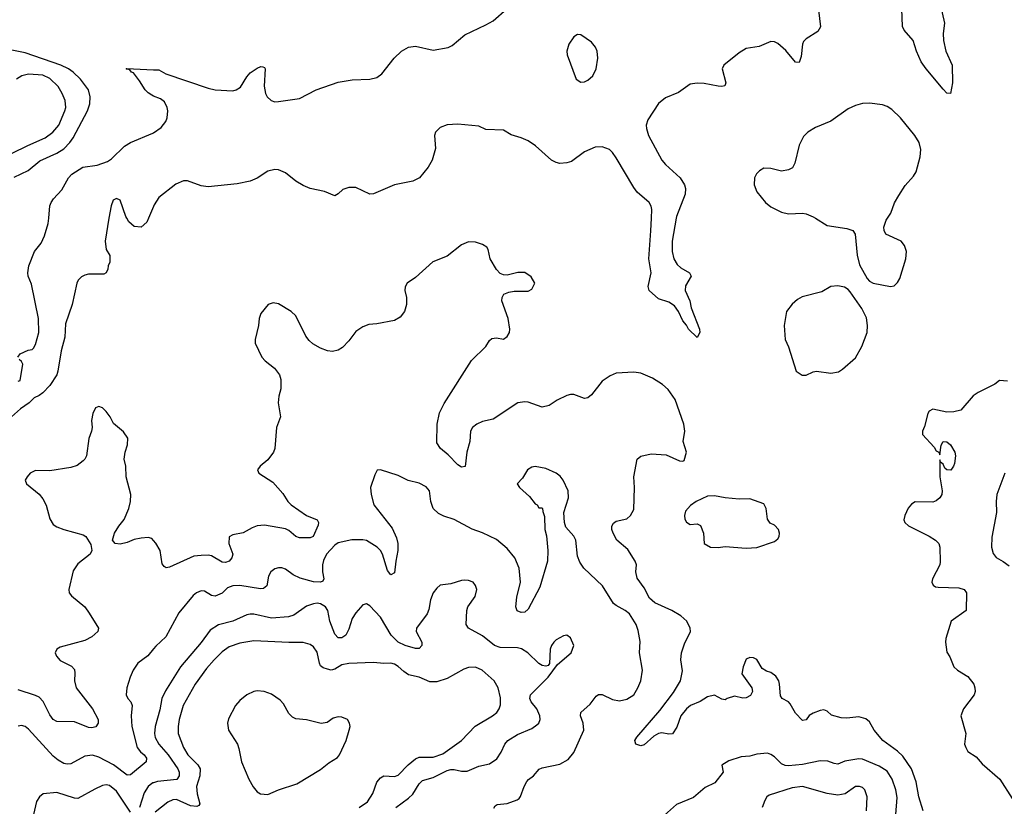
# Model space of a CAD drawing. Header units: inches. Extents: x 1834610 to 2027685, y 642842 to 774116.
# Tile 282 of 632: x 1909239 to 1914837, y 746656 to 751129. Entities that reach past the tile are written whole.
import ezdxf

# ---------------------------------------------------------------- set-up
doc = ezdxf.new("R2010")
doc.units = ezdxf.units.IN
doc.header["$MEASUREMENT"] = 0
for name, color, linetype in [('B9704', 7, 'Continuous'), ('B9705', 7, 'Continuous'), ('B9714', 7, 'Continuous'), ('B9715', 7, 'Continuous')]:
    doc.layers.add(name, color=color, linetype=linetype)

msp = doc.modelspace()

# ---------------------------------------------------------------- linework, layer by layer
at = {"layer": 'B9704', "color": 5}
for points, elevation in [([(1909746.9, 750000), (1909724.9, 749870), (1909730, 749822), (1909751.1, 749788.9), (1909751, 749750), (1909742.8, 749730), (1909741, 749710), (1909730.8, 749689.2), (1909718, 749682), (1909630, 749681.3), (1909610, 749676.9), (1909590, 749666.3), (1909572.3, 749647.7), (1909564.6, 749630), (1909537.1, 749510), (1909500.2, 749399.8), (1909495.3, 749324.7), (1909474.3, 749245.7), (1909456.6, 749130), (1909450, 749109.7), (1909410, 749049.7), (1909370, 749007.1), (1909350, 748991.8), (1909321.5, 748978.5), (1909292.7, 748950), (1909244, 748916), (1909193.1, 748870)], 480), ([(1909228.7, 749210), (1909242, 749230), (1909288, 749250), (1909310, 749254.4), (1909317.8, 749262.2), (1909330, 749282), (1909348.3, 749350), (1909345.7, 749430), (1909306, 749626), (1909288.2, 749670), (1909285.4, 749690), (1909291.3, 749730), (1909323.9, 749810), (1909360.8, 749859.2), (1909380.7, 749899.3), (1909401.9, 749970), (1909404.2, 750000)], 480), ([(1909970.8, 750000), (1909961.4, 749978.6), (1909930, 749949), (1909890, 749953.2), (1909860.1, 749980.1), (1909848.5, 750000)], 480), ([(1909230, 749074), (1909242, 749078), (1909258, 749170), (1909250, 749186), (1909236.4, 749196.4)], 480), ([(1910000, 748167.6), (1909990, 748178.7), (1909970, 748185.1), (1909930, 748180.4), (1909890, 748173), (1909850, 748156.2), (1909810, 748147.8), (1909782, 748150), (1909767.3, 748170), (1909778.7, 748210), (1909802.4, 748250), (1909832.4, 748287.6), (1909860.3, 748350), (1909869.7, 748390), (1909871.8, 748430), (1909844.7, 748530), (1909841.7, 748590), (1909833.3, 748630), (1909838, 748670), (1909851.8, 748711.8), (1909854, 748750), (1909830, 748786), (1909772.1, 748832.1), (1909752.7, 748870), (1909730, 748901.2), (1909710, 748921.2), (1909690, 748929), (1909670, 748922), (1909654.8, 748890), (1909647.7, 748850), (1909650.8, 748810), (1909647.3, 748790), (1909633.2, 748746.8), (1909618.4, 748650), (1909610.4, 748630), (1909600.2, 748619.8), (1909565.3, 748594.7), (1909530, 748582.9), (1909410, 748564.4), (1909330, 748566), (1909298.8, 748550), (1909281, 748530), (1909271, 748510), (1909278, 748490), (1909350, 748430.5), (1909370, 748404.9), (1909389.1, 748369.1), (1909410, 748290.7), (1909430, 748258.4), (1909450, 748245.7), (1909490, 748230.3), (1909599.5, 748199.5), (1909614.8, 748190), (1909644.1, 748144.1), (1909648.5, 748110), (1909639.5, 748090), (1909570, 748034.3), (1909544, 747996), (1909517.7, 747890), (1909521.1, 747870), (1909533.3, 747853.3), (1909608.7, 747790), (1909635.1, 747755.1), (1909686.4, 747670), (1909683.1, 747650), (1909650, 747620.4), (1909610, 747598.5), (1909470, 747561.6), (1909450.7, 747550), (1909440.5, 747530), (1909448.4, 747510), (1909470, 747484.9), (1909533.7, 747453.7), (1909550, 747434), (1909553.1, 747413.1), (1909550.3, 747370), (1909560.3, 747330), (1909652.2, 747210), (1909685.7, 747150), (1909684.9, 747130), (1909671.5, 747108.5), (1909650, 747102), (1909630, 747104.4), (1909550, 747136.4), (1909450, 747138.2), (1909430, 747150.9), (1909410, 747176.8), (1909372.6, 747252.6), (1909350, 747276.1), (1909330, 747286.8), (1909230, 747318.9)], 520), ([(1910000, 747552.6), (1909967.1, 747512.9), (1909910.2, 747469.8), (1909884.6, 747430), (1909867.4, 747390), (1909848.9, 747330), (1909844.2, 747290), (1909853.7, 747270), (1909871.5, 747250), (1909878.8, 747230), (1909873.1, 747170), (1909876.6, 747110), (1909907.3, 746990), (1909926.5, 746966.5), (1909947.6, 746950), (1909960.2, 746930), (1909958.3, 746910), (1909870, 746835.5), (1909850, 746833.5), (1909772.4, 746892.4), (1909690, 746936.2), (1909652.8, 746947.2), (1909610, 746942.4), (1909530, 746897.6), (1909510, 746895.8), (1909490, 746900.7), (1909458, 746918), (1909430, 746941.8), (1909290, 747095.1), (1909270, 747109.6), (1909250, 747115.1), (1909230, 747111.8)], 540), ([(1909870, 746623.9), (1909790, 746742.6), (1909750, 746775.2), (1909730, 746779), (1909710, 746775), (1909665.8, 746754.2), (1909570, 746700.9), (1909550, 746702.4), (1909450, 746734.7), (1909373.1, 746726.9), (1909352.7, 746710), (1909335.6, 746684.4), (1909317.4, 746610)], 560), ([(1910000, 746790.8), (1909997, 746790), (1909980.8, 746779.2), (1909970, 746769.8), (1909947.2, 746732.8), (1909921.2, 746650)], 560)]:
    msp.add_lwpolyline(points, dxfattribs=dict(at, elevation=elevation))
at = {"layer": 'B9705', "color": 5}
for points, elevation in [([(1909207.2, 750232.8), (1909288.2, 750271.8), (1909354, 750326), (1909450, 750369.1), (1909490, 750395), (1909524.1, 750430), (1909542.3, 750457.7), (1909623.8, 750610), (1909638.4, 750650), (1909640.5, 750690), (1909629.9, 750730), (1909585.7, 750790), (1909543.7, 750830), (1909515.8, 750850), (1909472.6, 750870), (1909270, 750940.8), (1909156.2, 750963.8)], 520), ([(1909110, 750328.5), (1909285.5, 750414.5), (1909383.6, 750456.4), (1909427.1, 750490), (1909462, 750530), (1909496.5, 750610), (1909501.5, 750630), (1909497.8, 750670), (1909481.5, 750710), (1909457.7, 750750), (1909410, 750795.3), (1909370, 750812.9), (1909290, 750819.3), (1909250.7, 750809.3), (1909221.3, 750790)], 540), ([(1910000, 750694.9), (1909990, 750699), (1909970, 750712.8), (1909952.8, 750730), (1909921, 750781), (1909885.9, 750825.9), (1909874, 750830), (1909864.7, 750844.7), (1909848.4, 750848.4), (1909845.2, 750850), (1909848, 750852), (1910000, 750844.6)], 480), ([(1909404.2, 750000), (1909409.8, 750070), (1909418.7, 750090), (1909431, 750110), (1909478.3, 750161.7), (1909517.2, 750230), (1909536.1, 750250), (1909598.3, 750290), (1909678.9, 750301.1), (1909738.1, 750321.9), (1909761.3, 750338.7), (1909835.1, 750410), (1909870, 750430.2), (1909996.9, 750483.1), (1910000, 750485.3)], 480), ([(1909848.5, 750000), (1909842.7, 750010), (1909810, 750102), (1909790, 750113.2), (1909770, 750102), (1909758.8, 750070), (1909746.9, 750000)], 480), ([(1910000, 750066.4), (1909970.8, 750000)], 480)]:
    msp.add_lwpolyline(points, dxfattribs=dict(at, elevation=elevation))
at = {"layer": 'B9714', "color": 5}
for points, elevation in [([(1912971.3, 750000), (1912948.8, 749870), (1912947.9, 749810), (1912957.1, 749770), (1912977.3, 749737.3), (1912997.5, 749717.5), (1913047.3, 749690), (1913057.1, 749670), (1913025.1, 749614.9), (1913023.1, 749590), (1913049.1, 749530), (1913057.1, 749490), (1913104.7, 749370), (1913106.4, 749350), (1913090, 749322.7), (1913042, 749370), (1913030, 749392.7), (1913010, 749416), (1912984.2, 749470), (1912961.5, 749501.5), (1912930, 749523.1), (1912870, 749542.3), (1912818.4, 749590), (1912811.5, 749611.5), (1912828.3, 749690), (1912815.5, 749770), (1912827.8, 749927.8), (1912830.6, 750000)], 480), ([(1913763.4, 750000), (1913830, 749959.6), (1913941.8, 749941.8), (1913974.8, 749930), (1913988, 749910), (1914001.1, 749790), (1914014.4, 749734.4), (1914057.6, 749657.6), (1914070, 749642.8), (1914090.4, 749630.4), (1914190, 749612.7), (1914210, 749615.5), (1914230, 749634), (1914243.3, 749656.7), (1914277.4, 749770), (1914281.3, 749810), (1914270, 749845.2), (1914250, 749869.4), (1914164, 749910), (1914153.2, 749930), (1914152.3, 749950), (1914165.6, 749990), (1914172, 750000)], 520), ([(1914374.7, 746630), (1914351.4, 746710), (1914336.5, 746796.5), (1914310, 746869.7), (1914260.8, 746940.8), (1914229, 746970), (1914146.8, 747030), (1914096.4, 747090), (1914070, 747136.9), (1914050, 747154.3), (1914010, 747166), (1913942.3, 747157.7), (1913910, 747159.2), (1913854.8, 747174.8), (1913830, 747197.2), (1913810, 747204.5), (1913790, 747202), (1913750, 747186), (1913728.1, 747171.9), (1913710, 747149), (1913690, 747144.5), (1913650, 747186.6), (1913619.5, 747239.5), (1913609.7, 747249.7), (1913574.5, 747270), (1913564.2, 747284.2), (1913559.5, 747350), (1913554, 747370), (1913537.2, 747397.2), (1913510, 747418), (1913485.7, 747425.7), (1913460.8, 747440.8), (1913430.7, 747490.7), (1913410, 747501.6), (1913390, 747502.9), (1913370, 747492.7), (1913352.2, 747450), (1913344.9, 747410), (1913400.5, 747330), (1913405.5, 747310), (1913394.1, 747285.9), (1913370, 747274), (1913350, 747272), (1913303.1, 747283.1), (1913261, 747270), (1913250, 747261.2), (1913230, 747266), (1913190, 747287.6), (1913150, 747279.7), (1913107.2, 747252.8), (1913052, 747230), (1913029.1, 747210), (1912998.5, 747170), (1912974.3, 747105.7), (1912950, 747069.4), (1912930, 747067.6), (1912890, 747075.1), (1912870, 747069.7), (1912845.2, 747054.8), (1912790, 747006), (1912770, 746999.5), (1912742, 747010), (1912736, 747030), (1912747, 747050), (1912878.3, 747201.7), (1912955.6, 747304.4), (1912995.6, 747370), (1913006.8, 747426.8), (1912998, 747490), (1913001.5, 747530), (1913019.1, 747580.9), (1913052, 747650), (1913051.8, 747670), (1913031.6, 747710), (1912998.7, 747738.7), (1912946, 747770), (1912850, 747814.1), (1912820.1, 747840.1), (1912790, 747898), (1912750, 747952.7), (1912741.7, 747990), (1912745.1, 748030), (1912737.7, 748050), (1912696.7, 748116.7), (1912634.8, 748170), (1912612.8, 748210), (1912606.3, 748230), (1912606, 748250), (1912614.1, 748265.9), (1912630, 748277), (1912690, 748290.5), (1912712, 748310), (1912730, 748344.7), (1912733.6, 748470), (1912729.7, 748530.3), (1912750, 748630.8), (1912770, 748647.3), (1912830, 748660.4), (1912914.9, 748654.9), (1912990, 748621), (1913010, 748618), (1913017.2, 748622.8), (1913029.3, 748670), (1913011.8, 748730), (1913019.7, 748790), (1913015.8, 748830), (1912966, 748970), (1912925.5, 749025.5), (1912894.4, 749054.4), (1912836.2, 749090), (1912770, 749118.9), (1912730, 749124.6), (1912630, 749119.1), (1912595.5, 749104.5), (1912550, 749073), (1912490, 748996.3), (1912470, 748978.3), (1912450, 748975.1), (1912390, 748997.7), (1912370, 748997.7), (1912350, 748992.4), (1912294.8, 748965.2), (1912250, 748936.2), (1912210, 748926.6), (1912130, 748953.6), (1912110, 748956.3), (1912071.3, 748950), (1911930, 748857.2), (1911870, 748844.2), (1911838, 748830), (1911813.7, 748810), (1911802.7, 748790), (1911798.9, 748730), (1911782, 748670), (1911772, 748588), (1911750, 748585.6), (1911730, 748598), (1911675.6, 748655.6), (1911632.4, 748690), (1911610, 748722.7), (1911612.2, 748830), (1911626.1, 748893.9), (1911652.7, 748947.3), (1911808.6, 749191.4), (1911889.7, 749270), (1911910, 749304.9), (1911924, 749316), (1911950, 749319.6), (1911990, 749312.7), (1912010, 749328.2), (1912023.7, 749350), (1912026.6, 749370), (1912017, 749430), (1911979.5, 749530), (1911982.7, 749550), (1911992.1, 749567.9), (1912019.5, 749580.5), (1912050, 749586), (1912130, 749585.3), (1912150, 749597.3), (1912167, 749630), (1912147.2, 749667.2), (1912111.6, 749691.6), (1912071.6, 749691.6), (1912010, 749677), (1911990, 749678), (1911970, 749685.2), (1911950, 749709), (1911914.3, 749770), (1911902.8, 749822.8), (1911894.9, 749834.9), (1911870, 749851.2), (1911830, 749864.2), (1911790, 749865.1), (1911750, 749849.6), (1911670, 749785.1), (1911588.4, 749751.6), (1911490, 749662.6), (1911442.4, 749630), (1911430.4, 749610), (1911428.8, 749590), (1911438.7, 749550), (1911439, 749510), (1911427.2, 749470), (1911402.5, 749437.5), (1911370, 749418.4), (1911270, 749399.1), (1911224.2, 749395.8), (1911190, 749383), (1911150, 749355.6), (1911110, 749303.7), (1911074.1, 749265.9), (1911050.2, 749249.8), (1911016.8, 749243.2), (1910990, 749246.5), (1910950, 749261.3), (1910905.5, 749285.5), (1910884.3, 749304.3), (1910866, 749330), (1910810, 749445.2), (1910782, 749470), (1910710, 749513.2), (1910681, 749519), (1910651.1, 749508.9), (1910610, 749458), (1910600.7, 749430), (1910596.3, 749390), (1910578, 749310), (1910578, 749290), (1910616.3, 749210), (1910634, 749190), (1910687.1, 749147.1), (1910716.3, 749110), (1910723, 749083), (1910724.4, 749030), (1910711.8, 748988.2), (1910707.9, 748950), (1910722.6, 748870), (1910699.7, 748810), (1910690.2, 748690), (1910682.8, 748670), (1910650, 748626), (1910606, 748590), (1910591, 748570), (1910598.8, 748550), (1910679, 748499), (1910735.7, 748435.7), (1910763.6, 748390), (1910783.1, 748370), (1910870, 748309.1), (1910930, 748284.9), (1910938.7, 748270), (1910935.3, 748255.3), (1910908.2, 748190), (1910890, 748182.2), (1910830, 748183.1), (1910810, 748191.1), (1910770, 748225.4), (1910750, 748234), (1910630, 748254.8), (1910590, 748251.1), (1910559.9, 748240.1), (1910510, 748211.8), (1910450, 748199.3), (1910430.6, 748189.4), (1910427.7, 748150), (1910450.4, 748090), (1910445.7, 748070), (1910430, 748049.8), (1910410, 748042.8), (1910390, 748045.1), (1910330, 748079.7), (1910310, 748085.1), (1910270, 748083), (1910230, 748078.4), (1910090, 748015.6), (1910072.7, 748012.7), (1910060.1, 748020.1), (1910050, 748035.3), (1910038.7, 748110), (1910013, 748153), (1910000, 748167.6)], 520), ([(1914854, 749074), (1914810, 749077.2), (1914783.8, 749056.2), (1914688, 749010), (1914660.4, 748990), (1914590, 748909.5), (1914550, 748899.5), (1914510, 748897), (1914430, 748914), (1914410, 748904), (1914402, 748890), (1914383.8, 748816.2), (1914370.8, 748790), (1914370.8, 748770), (1914438.8, 748698.8), (1914450, 748677.3), (1914464.7, 748670), (1914470, 748654), (1914478.4, 748710), (1914489.6, 748730.4), (1914510, 748728.2), (1914530, 748712.4), (1914556, 748670), (1914559, 748650), (1914553.7, 748606.3), (1914548.7, 748590), (1914532, 748568), (1914510, 748569.4), (1914499.6, 748579.6), (1914490, 748602), (1914473.6, 748613.6), (1914470, 748626), (1914470.4, 748530), (1914484, 748450), (1914480.7, 748430), (1914470.8, 748410), (1914450, 748393.2), (1914430, 748386.6), (1914330, 748387), (1914310, 748374.5), (1914290, 748352), (1914270.4, 748310), (1914266.2, 748286.2), (1914270.7, 748270), (1914291.9, 748251.9), (1914410, 748192.4), (1914444.9, 748170), (1914463.8, 748150), (1914470.3, 748130), (1914473, 748047), (1914470, 748029.2), (1914428.4, 747950), (1914425.5, 747930), (1914433, 747913), (1914444.9, 747904.9), (1914461.7, 747901.7), (1914578.5, 747898.6), (1914608.7, 747888.7), (1914622.4, 747870), (1914619.5, 747770), (1914534.4, 747710), (1914503.8, 747610), (1914503, 747590), (1914510, 747532), (1914526.4, 747506.4), (1914550.6, 747450), (1914570.7, 747430), (1914630, 747395.3), (1914662.8, 747350), (1914669.1, 747330), (1914670.2, 747309.8), (1914664.9, 747290), (1914605.7, 747210), (1914590.4, 747170), (1914618.7, 747070), (1914611.4, 747010), (1914617.8, 746990), (1914630, 746969), (1914677.2, 746937.2), (1914710, 746898), (1914810.4, 746810.4), (1914880.9, 746700.9)], 520), ([(1911934.5, 746645.5), (1911941.5, 746658.6), (1911953, 746667), (1912010, 746673.1), (1912067.2, 746692.8), (1912078.4, 746701.6), (1912087, 746713), (1912106.3, 746770), (1912122.5, 746797.5), (1912131.1, 746808.9), (1912160.7, 746830), (1912192.1, 746867.9), (1912210, 746875.6), (1912310, 746896), (1912357.4, 746922.6), (1912390, 746963), (1912446, 747090), (1912443.1, 747130), (1912426.8, 747170), (1912429.7, 747190), (1912483, 747237), (1912516.6, 747283.4), (1912530, 747293.1), (1912550, 747291.4), (1912610, 747263.1), (1912650, 747256.9), (1912690, 747265.2), (1912730, 747290.4), (1912753.7, 747330), (1912769.7, 747370), (1912779.1, 747430), (1912763.1, 747530), (1912765.8, 747594.2), (1912755.6, 747655.6), (1912744.7, 747690), (1912705.1, 747750), (1912682, 747770), (1912630, 747797.4), (1912615.3, 747810), (1912552.1, 747910), (1912446.6, 748010), (1912423.8, 748043.8), (1912410, 748078), (1912400.7, 748170), (1912390, 748192.3), (1912344, 748244), (1912335.6, 748270), (1912333.1, 748326.9), (1912358.7, 748410), (1912358, 748450), (1912329.4, 748510), (1912312.7, 748532.7), (1912289.3, 748550), (1912230, 748578), (1912170, 748588.3), (1912150, 748585.4), (1912127, 748570), (1912097.7, 748522.3), (1912066.8, 748490), (1912081, 748470), (1912138.3, 748418.3), (1912170, 748376), (1912182, 748370), (1912190, 748354), (1912210, 748354), (1912212, 748350), (1912212.7, 748332.7), (1912223.6, 748303.6), (1912224, 748230), (1912233.7, 748193.7), (1912242.6, 748110), (1912239.5, 748050), (1912196.8, 747903.2), (1912130, 747778), (1912110, 747760.5), (1912090, 747758), (1912067.3, 747767.3), (1912058.9, 747790), (1912066.3, 747846.3), (1912086, 747930), (1912078, 748010), (1912054.6, 748070), (1912010, 748123.1), (1911950, 748173.4), (1911870, 748211.3), (1911812.3, 748232.3), (1911710, 748286.6), (1911650, 748305.4), (1911621, 748321), (1911589.7, 748350), (1911577.4, 748390), (1911569.6, 748449.6), (1911550, 748473.2), (1911510, 748493.2), (1911448.1, 748508.1), (1911390, 748538), (1911290, 748568.7), (1911272, 748568), (1911258, 748542), (1911234, 748470), (1911238, 748430), (1911253, 748370), (1911357.4, 748237.4), (1911382, 748182), (1911389, 748150), (1911389.1, 748110), (1911376.9, 748050), (1911370, 747984), (1911350, 747972.7), (1911330, 747998), (1911302.2, 748090), (1911291.1, 748111.1), (1911271.1, 748130), (1911210, 748167.2), (1911190, 748172.2), (1911127.8, 748172.2), (1911050, 748155.4), (1911030, 748142), (1910982.7, 748090), (1910965.7, 748054.3), (1910961.3, 748030), (1910961.2, 747990), (1910968.9, 747950), (1910962.6, 747937.4), (1910949.2, 747930.8), (1910910, 747933.6), (1910833.9, 747953.9), (1910793.1, 747973.1), (1910750, 748004.8), (1910730, 748012.9), (1910710, 748012), (1910690, 748007.2), (1910667.7, 747990), (1910654.2, 747965.8), (1910644.9, 747910), (1910625.4, 747894.6), (1910607.3, 747892.7), (1910490, 747911.2), (1910450.1, 747909.9), (1910421.3, 747898.7), (1910390, 747867.4), (1910350, 747850.7), (1910330, 747854.5), (1910290, 747879.7), (1910270, 747882), (1910243.8, 747870), (1910225.7, 747854.3), (1910143.4, 747756.6), (1910070, 747619.5), (1910012.4, 747567.6), (1910000, 747552.6)], 540), ([(1914840.4, 748550), (1914794.9, 748430), (1914790.3, 748390), (1914792.5, 748327.5), (1914766.1, 748186.1), (1914764.9, 748130), (1914774.1, 748094.1), (1914790, 748070.6), (1914830, 748048.8), (1914863.7, 748023.7)], 540), ([(1911377.6, 746650), (1911450, 746702.9), (1911473.9, 746726.1), (1911510, 746784.9), (1911530, 746802.9), (1911590, 746819.8), (1911670, 746860.4), (1911690, 746865.5), (1911710, 746866.4), (1911750, 746856.1), (1911783.7, 746856.3), (1911850, 746884.1), (1911910, 746897.3), (1911952.7, 746927.3), (1911976.4, 746963.6), (1911997.6, 747010), (1912015.1, 747030), (1912070, 747065.4), (1912150, 747098.3), (1912180.1, 747119.9), (1912189.6, 747130), (1912197.6, 747150), (1912195.6, 747170), (1912178.7, 747210), (1912146, 747250), (1912139.7, 747270), (1912143, 747290), (1912244, 747390), (1912297, 747463), (1912374.5, 747530), (1912389.4, 747570), (1912370, 747614), (1912350, 747629), (1912330, 747626), (1912290, 747603.6), (1912276.4, 747590), (1912262, 747570), (1912255.3, 747550), (1912251.3, 747468.7), (1912243.6, 747456.4), (1912230, 747454), (1912210, 747457.2), (1912190, 747469.3), (1912127.8, 747530), (1912091.2, 747551.2), (1912070, 747557), (1911970, 747559.1), (1911938, 747570), (1911870, 747625.3), (1911791.2, 747670), (1911776.9, 747690), (1911780.9, 747770), (1911786, 747790), (1911829.3, 747850), (1911838, 747890), (1911831.4, 747911.4), (1911817.2, 747930), (1911790, 747940.7), (1911770, 747942.9), (1911750, 747940.7), (1911690, 747920.7), (1911630, 747913), (1911610, 747896.2), (1911590.4, 747870), (1911575.3, 747830), (1911565.1, 747774.9), (1911555.8, 747750), (1911495.5, 747670), (1911492.7, 747650), (1911524.6, 747590), (1911525.7, 747570), (1911510, 747553), (1911490, 747554.2), (1911430, 747571.2), (1911389.9, 747589.9), (1911351.2, 747630), (1911290, 747732.3), (1911230, 747796.3), (1911210, 747807.3), (1911190, 747802), (1911150, 747756.3), (1911130, 747724.7), (1911110, 747664.2), (1911093.7, 747630), (1911070, 747614.6), (1911050, 747614.5), (1911030, 747634.7), (1911002, 747710), (1910990.9, 747770), (1910977.4, 747790), (1910950, 747807.1), (1910930, 747810.8), (1910910, 747808.4), (1910870, 747794.5), (1910797.1, 747742.9), (1910766.9, 747733.1), (1910670, 747726.1), (1910570, 747749), (1910550, 747749.8), (1910530, 747745.8), (1910450, 747708.3), (1910370, 747688.3), (1910321.4, 747658.6), (1910270, 747588.7), (1910153.7, 747450), (1910067.9, 747312.1), (1910047.9, 747270), (1910035.3, 747204.7), (1910008.6, 747110), (1910005.1, 747070), (1910010, 747047), (1910030.1, 747010), (1910084.2, 746950), (1910137.4, 746870), (1910145.6, 746850), (1910146.6, 746830), (1910132, 746808), (1910022.7, 746797.3), (1910000, 746790.8)], 560), ([(1911170, 746649), (1911217.3, 746682.7), (1911246.9, 746730), (1911270, 746794), (1911290, 746819.3), (1911310, 746829.4), (1911370, 746825.6), (1911390, 746833.4), (1911448.5, 746891.4), (1911490, 746926.1), (1911510, 746936.8), (1911590, 746935.6), (1911644.6, 746955.4), (1911750, 747030.3), (1911828.5, 747111.5), (1911926.3, 747170), (1911950.9, 747190), (1911965.8, 747210), (1911972.6, 747232.6), (1911972.3, 747272.3), (1911959.3, 747330), (1911935.8, 747370), (1911867.6, 747430), (1911830, 747447.7), (1911790, 747446.4), (1911763.8, 747436.2), (1911670, 747383.2), (1911610, 747365), (1911570, 747365), (1911510, 747390.7), (1911450, 747404.4), (1911422.2, 747422.2), (1911390, 747451.9), (1911370, 747465.1), (1911350, 747470.9), (1911310, 747468.5), (1911250, 747474), (1911110, 747469.1), (1911070, 747460.7), (1911030, 747435.4), (1911010, 747431.3), (1910990, 747435.4), (1910964.2, 747444.2), (1910950, 747454.3), (1910942.7, 747470), (1910930, 747532), (1910910, 747564), (1910890, 747576.1), (1910850, 747587.8), (1910770, 747586.9), (1910570, 747597.4), (1910490, 747583.4), (1910430, 747562.6), (1910390, 747534.8), (1910344.3, 747490), (1910300.7, 747439.3), (1910236.8, 747350), (1910168.4, 747230), (1910145.4, 747150), (1910139.6, 747110), (1910141, 747070), (1910169.6, 746990), (1910194.5, 746950), (1910252.6, 746892.6), (1910264.4, 746870), (1910263.1, 746830), (1910243.8, 746770), (1910247.3, 746727.3), (1910263.2, 746670), (1910258.1, 746661.9), (1910245.4, 746654.6), (1910210, 746658.5), (1910130, 746694.5), (1910110, 746693.7), (1910080.8, 746679.2), (1910010, 746622.3)], 580), ([(1914220.6, 746610), (1914227.5, 746707.5), (1914220.7, 746750), (1914199.8, 746810), (1914170, 746855.8), (1914125.2, 746885.2), (1914030, 746925.2), (1914010, 746926.9), (1913930, 746912.8), (1913890, 746896.8), (1913870, 746899.3), (1913833, 746913), (1913790, 746915.4), (1913690, 746893.6), (1913610, 746887), (1913590, 746889.1), (1913570, 746897.7), (1913530, 746936.9), (1913510, 746951.5), (1913490, 746958.7), (1913430, 746952.8), (1913390, 746941.1), (1913341.7, 746938.3), (1913270, 746915.6), (1913231, 746890), (1913238, 746850), (1913190.2, 746789.8), (1913136.9, 746763.1), (1913070, 746707.2), (1912974.1, 746665.9), (1912870, 746576.3)], 540), ([(1914054.2, 746630), (1914056.8, 746710), (1914044.7, 746750), (1914030, 746763.5), (1914013.2, 746770), (1913990, 746768.3), (1913932.2, 746727.8), (1913890, 746719.3), (1913829.4, 746730), (1913690, 746769.9), (1913630, 746761.7), (1913500.4, 746719.6), (1913487.4, 746710), (1913475.2, 746690), (1913460.8, 746650)], 560)]:
    msp.add_lwpolyline(points, dxfattribs=dict(at, elevation=elevation))
for points, elevation in [([(1913890, 749615.8), (1913850, 749612.4), (1913798.7, 749581.3), (1913687.2, 749552.8), (1913661.4, 749538.6), (1913630, 749511.6), (1913598.7, 749470), (1913585.2, 749390), (1913591.7, 749310), (1913609.3, 749269.3), (1913654, 749130), (1913687.1, 749107.1), (1913710, 749108.4), (1913750, 749126.7), (1913770, 749130.3), (1913850, 749119), (1913893.2, 749126.8), (1913917.8, 749142.2), (1913990, 749206), (1914027.4, 749270), (1914056.9, 749350), (1914059.6, 749390), (1914053.6, 749433.6), (1914026.3, 749486.3), (1913960.7, 749580.7), (1913950, 749594.5), (1913928.2, 749608.2)], 520), ([(1913190, 748420.9), (1913150, 748419.3), (1913084.7, 748390), (1913053.7, 748366.3), (1913025.2, 748334.8), (1913018.8, 748310), (1913021, 748290), (1913030, 748272), (1913050, 748258), (1913090, 748262), (1913110, 748254), (1913126.8, 748210), (1913131.3, 748150), (1913166, 748130), (1913210, 748127.2), (1913250, 748133), (1913370, 748124.7), (1913430, 748127.6), (1913530, 748163), (1913550, 748178), (1913556.9, 748190), (1913559.2, 748210), (1913553.8, 748230), (1913530, 748254.2), (1913505.8, 748265.8), (1913491.1, 748290), (1913483.1, 748350), (1913470, 748376.9), (1913390, 748404.2), (1913330, 748402.6), (1913249.7, 748409.7)], 520), ([(1910590, 747313.3), (1910570, 747308.6), (1910530, 747289.8), (1910490, 747258.7), (1910466.7, 747230), (1910425.5, 747154.5), (1910419.8, 747130), (1910425.8, 747090), (1910476.9, 747010), (1910485.9, 746985.9), (1910499.8, 746910), (1910542, 746810), (1910566.3, 746766.3), (1910590, 746738), (1910607.3, 746727.3), (1910650, 746724.2), (1910710, 746750.3), (1910815.6, 746784.4), (1910950, 746865.5), (1910996, 746904), (1911045.1, 746934.9), (1911058, 746950), (1911094.8, 747030), (1911112.6, 747090), (1911117.4, 747110), (1911114.7, 747130), (1911102, 747150), (1911070, 747164), (1911050, 747165.4), (1911022, 747158), (1910987.9, 747132.1), (1910952.6, 747127.4), (1910870, 747148.7), (1910810, 747154.6), (1910790, 747163.5), (1910770, 747183.9), (1910739, 747239), (1910720, 747260), (1910670, 747294.8), (1910628.7, 747310)], 620)]:
    msp.add_lwpolyline(points, close=True, dxfattribs=dict(at, elevation=elevation))
at = {"layer": 'B9715', "color": 5}
for points, elevation in [([(1913774, 751230), (1913791.4, 751088.6), (1913777.3, 751062.7), (1913710, 751019.8), (1913695.5, 751004.5), (1913689.1, 750990), (1913681.1, 750918.9), (1913670, 750885.2), (1913650, 750887.6), (1913594.4, 750954.4), (1913550, 750993.3), (1913530, 751003.9), (1913510, 751005.7), (1913443.8, 750976.2), (1913370, 750965.8), (1913330, 750940.6), (1913241.7, 750870), (1913232.7, 750850), (1913254.3, 750770), (1913247, 750753), (1913231, 750749), (1913210, 750750.8), (1913130, 750766.3), (1913090, 750767.9), (1913050, 750761.4), (1912984.2, 750715.8), (1912910, 750685.3), (1912870, 750651.7), (1912810, 750558.9), (1912801.6, 750530), (1912802, 750510), (1912814, 750470), (1912889.4, 750330), (1912910, 750305), (1912994.2, 750230), (1913019.2, 750190), (1913023.7, 750170), (1913022.4, 750137.6), (1912973.1, 750010), (1912971.3, 750000)], 480), ([(1914474.7, 751210), (1914495.9, 751110), (1914488.4, 751050), (1914490.8, 751010), (1914504, 750950), (1914540.7, 750870), (1914541.6, 750770), (1914530, 750708.7), (1914510, 750711.8), (1914490, 750733), (1914391.8, 750850), (1914364.7, 750890), (1914337, 750950), (1914318, 751010), (1914268.3, 751070), (1914257.7, 751090), (1914253.5, 751190)], 480), ([(1910000, 750844.6), (1910030, 750843.1), (1910070, 750820.4), (1910310, 750738.9), (1910350.3, 750730.3), (1910450, 750723.6), (1910470.6, 750729.4), (1910494.4, 750745.6), (1910530, 750804.4), (1910550, 750826.7), (1910590, 750854), (1910610, 750862.8), (1910621, 750861), (1910630, 750858), (1910634, 750850), (1910628.7, 750751.3), (1910636.5, 750710), (1910646.5, 750690), (1910669.5, 750669.5), (1910690, 750662.6), (1910710, 750662.9), (1910830, 750680.7), (1910925.1, 750730), (1911050, 750773.5), (1911130, 750787.4), (1911230, 750790.8), (1911270, 750800.1), (1911298.9, 750821.1), (1911368.5, 750910), (1911409.8, 750950), (1911450, 750972.9), (1911490, 750977.5), (1911590, 750955.9), (1911675.1, 750970), (1911697.2, 750982.8), (1911770, 751043.2), (1911890, 751099.3), (1911930, 751122.9), (1912009.3, 751190.7)], 480), ([(1910000, 750485.3), (1910043.5, 750516.5), (1910070.6, 750549.4), (1910078.4, 750570), (1910080.7, 750610), (1910077.8, 750630), (1910061.7, 750661.7), (1910039, 750679), (1910000, 750694.9)], 480), ([(1914172, 750000), (1914190.8, 750029.2), (1914212.1, 750087.9), (1914236.4, 750130), (1914273.1, 750186.9), (1914320.3, 750239.7), (1914336, 750264), (1914358, 750350), (1914362, 750390), (1914352.3, 750430), (1914328.7, 750470), (1914247.4, 750570), (1914197.6, 750617.6), (1914170, 750634.8), (1914144.1, 750644.1), (1914070, 750654.4), (1914030, 750652.3), (1913990, 750640.7), (1913950, 750622.3), (1913850, 750552.8), (1913764, 750516), (1913720.3, 750490), (1913695.5, 750464.5), (1913670, 750415.1), (1913646.5, 750313.5), (1913632.7, 750287.3), (1913610, 750274.8), (1913570, 750267.1), (1913510, 750282.6), (1913470, 750284.2), (1913444.9, 750270), (1913427.9, 750252.1), (1913417, 750230), (1913414.3, 750190), (1913430.3, 750150), (1913478.7, 750090), (1913510, 750064.9), (1913570, 750034.3), (1913610, 750024.4), (1913690, 750028.1), (1913710, 750024.5), (1913750, 750008.1), (1913763.4, 750000)], 520), ([(1912830.6, 750000), (1912832.6, 750050), (1912829.2, 750069.2), (1912817.2, 750090), (1912750, 750149), (1912730, 750174.4), (1912630, 750344), (1912610, 750374.5), (1912592.4, 750390), (1912550, 750406.1), (1912510, 750405), (1912450, 750376.9), (1912376.5, 750323.5), (1912350, 750314.6), (1912310, 750312.2), (1912290, 750316.3), (1912262.2, 750330), (1912171.1, 750411.1), (1912130, 750439.5), (1912090, 750458), (1912033.4, 750473.4), (1911990, 750500.5), (1911890, 750504.7), (1911850, 750522.9), (1911730, 750535.6), (1911670, 750531.8), (1911630, 750516.3), (1911602.6, 750490), (1911598.3, 750470), (1911602.6, 750397.4), (1911583.8, 750330), (1911561.3, 750290), (1911512.2, 750230), (1911473.4, 750210), (1911370, 750190.5), (1911250, 750138.9), (1911230, 750137.1), (1911150, 750174.4), (1911110, 750175), (1911076.9, 750163.1), (1911050, 750138.4), (1911030, 750127), (1910971.6, 750151.6), (1910890.2, 750169.8), (1910850, 750185.3), (1910810, 750209.9), (1910750, 750258.3), (1910710, 750275.4), (1910690, 750277.9), (1910650, 750266.9), (1910590, 750228.4), (1910550, 750210.7), (1910475.9, 750195.9), (1910310, 750178), (1910270, 750185.1), (1910192.7, 750212.7), (1910170, 750213.3), (1910126.1, 750193.9), (1910030, 750117.2), (1910004.2, 750075.8), (1910000, 750066.4)], 480)]:
    msp.add_lwpolyline(points, dxfattribs=dict(at, elevation=elevation))
at = {"layer": 'B9715', "color": 5, "elevation": 480}
msp.add_lwpolyline([(1912410, 751044.7), (1912390, 751031.5), (1912360.3, 750990), (1912348.9, 750950), (1912352, 750930), (1912402, 750790), (1912430, 750774.6), (1912450, 750776), (1912470, 750784.6), (1912496.9, 750810), (1912516.4, 750850), (1912526.6, 750910), (1912522, 750950), (1912512.7, 750972.7), (1912490, 751001.3), (1912430, 751043.5)], close=True, dxfattribs=at)

doc.saveas('drawing.dxf')
